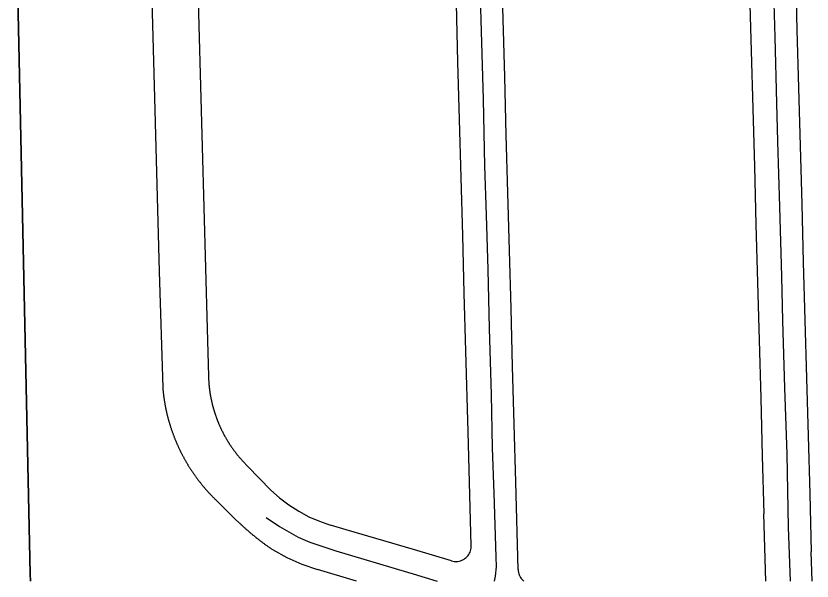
# Model space of a CAD drawing. Extents: x -2233 to 187241, y 4582 to 150524.
# Drawn here: x 88512 to 89543, y 55651 to 56383 of the extents above; entities that cross this region are included whole.
import ezdxf

# ---------------------------------------------------------------- set-up
doc = ezdxf.new("R2010")
doc.units = 0
for name, color, linetype in [('DV_X_Corp_Line', 7, 'Continuous'), ('GE_X_CL_2000', 7, 'Continuous'), ('RW_X_Fee_RW', 7, 'Continuous')]:
    doc.layers.add(name, color=color, linetype=linetype)

msp = doc.modelspace()

# ---------------------------------------------------------------- linework, layer by layer
at = {"layer": 'DV_X_Corp_Line'}
for p, q in [((88530.8, 55660), (88512.2, 56532.6)), ((88530.8, 55660), (88512.2, 56532.6)), ((88512.2, 56532.6), (88530.8, 55660)), ((88512.2, 56532.6), (88530.8, 55660)), ((88531, 55650.6), (88530.8, 55660)), ((88531, 55650.6), (88530.8, 55660)), ((88530.8, 55660), (88531, 55650.6)), ((88530.8, 55660), (88531, 55650.6))]:
    msp.add_line(p, q, dxfattribs=at)
at = {"layer": 'GE_X_CL_2000'}
for points in [[(89110.3, 56524.8), (89114.3, 56377.5), (89117.3, 56274.5), (89119.2, 56188.4), (89121.4, 56124.6), (89123.3, 56054.3), (89125, 55977.8), (89128, 55892.4), (89129.1, 55823.1), (89131.1, 55764.6), (89133.8, 55681.8), (89134.3, 55669.1), (89133.1, 55657.1), (89131.7, 55650.6)], [(89492.3, 56458.1), (89495.3, 56354.9), (89497.3, 56269.7), (89498.5, 56219.8), (89501.3, 56135.2), (89503.8, 56045.2), (89505, 55987.5), (89507.8, 55900.9), (89510.7, 55814.9), (89512.6, 55720.5), (89514.9, 55650.6)], [(88836.5, 55733), (88853.7, 55721.1), (88877.9, 55707.5), (88893.1, 55700.8), (88926.6, 55689.9), (89019.5, 55662.3), (89026.6, 55660.2), (89058, 55650.6)]]:
    msp.add_lwpolyline(points, dxfattribs=at)
at = {"layer": 'RW_X_Fee_RW'}
for p, q in [((89162.8, 55665.5), (89159.7, 55778.8)), ((89483.4, 55650.6), (89481, 55737.6)), ((89543.4, 55650.6), (89542.4, 55688.5))]:
    msp.add_line(p, q, dxfattribs=at)
for points in [[(88742.6, 56606.4), (88759.9, 55977.5), (88759.9, 55977.5), (88761.6, 55915.9), (88761.6, 55915.2), (88761.6, 55914.6), (88761.7, 55914), (88761.7, 55913.3), (88761.7, 55912.7), (88761.7, 55912), (88761.8, 55911.4), (88761.8, 55910.7), (88761.9, 55910.1), (88761.9, 55909.4), (88761.9, 55908.8), (88762, 55908.2), (88762, 55907.5), (88762.1, 55906.9), (88762.1, 55906.2), (88762.2, 55905.6), (88762.3, 55904.9), (88762.3, 55904.3), (88762.4, 55903.7), (88762.4, 55903), (88762.5, 55902.4), (88762.6, 55901.7), (88762.7, 55901.1), (88762.7, 55900.4), (88762.8, 55899.8), (88762.9, 55899.2), (88763, 55898.5), (88763.1, 55897.9), (88763.1, 55897.2), (88763.2, 55896.6), (88763.3, 55896), (88763.4, 55895.3), (88763.5, 55894.7), (88763.6, 55894), (88763.7, 55893.4), (88763.8, 55892.8), (88763.9, 55892.1), (88764, 55891.5), (88764.1, 55890.9), (88764.3, 55890.2), (88764.4, 55889.6), (88764.5, 55889), (88764.6, 55888.3), (88764.7, 55887.7), (88764.9, 55887.1), (88765, 55886.4), (88765.1, 55885.8), (88765.3, 55885.2), (88765.4, 55884.5), (88765.5, 55883.9), (88765.7, 55883.3), (88765.8, 55882.6), (88766, 55882), (88766.1, 55881.4), (88766.3, 55880.8), (88766.4, 55880.1), (88766.6, 55879.5), (88766.7, 55878.9), (88766.9, 55878.2), (88767, 55877.6), (88767.2, 55877), (88767.4, 55876.4), (88767.5, 55875.7), (88767.7, 55875.1), (88767.9, 55874.5), (88768.1, 55873.9), (88768.2, 55873.3), (88768.4, 55872.6), (88768.6, 55872), (88768.8, 55871.4), (88769, 55870.8), (88769.2, 55870.2), (88769.4, 55869.6), (88769.6, 55868.9), (88769.8, 55868.3), (88770, 55867.7), (88770.2, 55867.1), (88770.4, 55866.5), (88770.6, 55865.9), (88770.8, 55865.3), (88771, 55864.7), (88771.2, 55864), (88771.4, 55863.4), (88771.6, 55862.8), (88771.9, 55862.2), (88772.1, 55861.6), (88772.3, 55861), (88772.5, 55860.4), (88772.8, 55859.8), (88773, 55859.2), (88773.2, 55858.5), (88773.5, 55857.9), (88773.7, 55857.3), (88774, 55856.7), (88774.2, 55856.1), (88774.5, 55855.5), (88774.7, 55854.9), (88775, 55854.3), (88775.2, 55853.7), (88775.5, 55853.1), (88775.7, 55852.5), (88776, 55851.9), (88776.3, 55851.3), (88776.5, 55850.8), (88776.8, 55850.2), (88777.1, 55849.6), (88777.3, 55849), (88777.6, 55848.4), (88777.9, 55847.8), (88778.2, 55847.2), (88778.5, 55846.6), (88778.7, 55846), (88779, 55845.5), (88779.3, 55844.9), (88779.6, 55844.3), (88779.9, 55843.7), (88780.2, 55843.1), (88780.5, 55842.5), (88780.8, 55842), (88781.1, 55841.4), (88781.4, 55840.8), (88781.7, 55840.2), (88782, 55839.7), (88782.3, 55839.1), (88782.6, 55838.5), (88782.9, 55838), (88783.3, 55837.4), (88783.6, 55836.8), (88783.9, 55836.3), (88784.2, 55835.7), (88784.6, 55835.1), (88784.9, 55834.6), (88785.2, 55834), (88785.5, 55833.4), (88785.9, 55832.9), (88786.2, 55832.3), (88786.6, 55831.8), (88786.9, 55831.2), (88787.2, 55830.7), (88787.6, 55830.1), (88787.9, 55829.6), (88788.3, 55829), (88788.6, 55828.5), (88789, 55827.9), (88789.3, 55827.4), (88789.7, 55826.8), (88790.1, 55826.3), (88790.4, 55825.8), (88790.8, 55825.2), (88791.2, 55824.7), (88791.5, 55824.1), (88791.9, 55823.6), (88792.3, 55823.1), (88792.6, 55822.5), (88793, 55822), (88793.4, 55821.5), (88793.8, 55821), (88794.2, 55820.4), (88794.5, 55819.9), (88794.9, 55819.4), (88795.3, 55818.9), (88795.7, 55818.3), (88796.1, 55817.8), (88796.5, 55817.3), (88796.9, 55816.8), (88797.3, 55816.3), (88797.7, 55815.8), (88798.1, 55815.2), (88798.5, 55814.7), (88798.9, 55814.2), (88799.3, 55813.7), (88799.7, 55813.2), (88800.1, 55812.7), (88800.5, 55812.2), (88800.9, 55811.7), (88801.3, 55811.2), (88801.8, 55810.8), (88802.2, 55810.3), (88802.6, 55809.8), (88803, 55809.3), (88803.4, 55808.8), (88803.8, 55808.3), (88804.3, 55807.9), (88804.7, 55807.4), (88805.1, 55806.9), (88805.5, 55806.4), (88806, 55806), (88806.4, 55805.5), (88806.8, 55805), (88807.3, 55804.6), (88807.7, 55804.1), (88808.1, 55803.6), (88808.6, 55803.2), (88809, 55802.7), (88809.5, 55802.2), (88809.9, 55801.8), (88810.3, 55801.3), (88810.8, 55800.9), (88811.2, 55800.4), (88811.7, 55800), (88812.1, 55799.5), (88812.6, 55799.1), (88842.6, 55768.5)], [(89159.7, 55778.8), (89157.7, 55853.7), (89155.6, 55928.7), (89153.6, 56003.7), (89151.5, 56078.6), (89149.4, 56153.6), (89147.4, 56228.6), (89145.3, 56303.6), (89143.3, 56378.5), (89141.2, 56453.5), (89139.1, 56528.5), (89137.3, 56594.9)], [(89517.6, 56590.4), (89519.7, 56515.1), (89521.8, 56439.9), (89523.8, 56364.7), (89525.9, 56289.4), (89528, 56214.2), (89530, 56138.9), (89532.1, 56063.7), (89534.2, 55988.4), (89536.2, 55913.5), (89538.3, 55838.5), (89540.4, 55763.5), (89542.4, 55688.5)], [(88683.5, 56576.1), (88691.7, 56276.3), (88697.9, 56051.4), (88702.3, 55901.4), (88702.4, 55900.7), (88702.5, 55899.9), (88702.5, 55899.2), (88702.6, 55898.4), (88702.7, 55897.7), (88702.8, 55897), (88702.8, 55896.2), (88702.9, 55895.5), (88703, 55894.7), (88703.1, 55894), (88703.2, 55893.2), (88703.3, 55892.5), (88703.4, 55891.7), (88703.4, 55891), (88703.5, 55890.3), (88703.6, 55889.5), (88703.7, 55888.8), (88703.9, 55888), (88704, 55887.3), (88704.1, 55886.6), (88704.2, 55885.8), (88704.3, 55885.1), (88704.4, 55884.3), (88704.5, 55883.6), (88704.7, 55882.9), (88704.8, 55882.1), (88704.9, 55881.4), (88705, 55880.6), (88705.2, 55879.9), (88705.3, 55879.2), (88705.4, 55878.4), (88705.6, 55877.7), (88705.7, 55877), (88705.9, 55876.2), (88706, 55875.5), (88706.1, 55874.7), (88706.3, 55874), (88706.5, 55873.3), (88706.6, 55872.5), (88706.8, 55871.8), (88706.9, 55871.1), (88707.1, 55870.4), (88707.3, 55869.6), (88707.4, 55868.9), (88707.6, 55868.2), (88707.8, 55867.4), (88707.9, 55866.7), (88708.1, 55866), (88708.3, 55865.2), (88708.5, 55864.5), (88708.7, 55863.8), (88708.8, 55863.1), (88709, 55862.3), (88709.2, 55861.6), (88709.4, 55860.9), (88709.6, 55860.2), (88709.8, 55859.4), (88710, 55858.7), (88710.2, 55858), (88710.4, 55857.3), (88710.6, 55856.6), (88710.8, 55855.8), (88711, 55855.1), (88711.3, 55854.4), (88711.5, 55853.7), (88711.7, 55853), (88711.9, 55852.3), (88712.1, 55851.5), (88712.4, 55850.8), (88712.6, 55850.1), (88712.8, 55849.4), (88713.1, 55848.7), (88713.3, 55848), (88713.5, 55847.3), (88713.8, 55846.6), (88714, 55845.8), (88714.3, 55845.1), (88714.5, 55844.4), (88714.8, 55843.7), (88715, 55843), (88715.3, 55842.3), (88715.5, 55841.6), (88715.8, 55840.9), (88716, 55840.2), (88716.3, 55839.5), (88716.6, 55838.8), (88716.8, 55838.1), (88717.1, 55837.4), (88717.4, 55836.7), (88717.6, 55836), (88717.9, 55835.3), (88718.2, 55834.6), (88718.5, 55833.9), (88718.8, 55833.2), (88719.1, 55832.5), (88719.4, 55831.8), (88719.6, 55831.1), (88719.9, 55830.4), (88720.2, 55829.7), (88720.5, 55829), (88720.8, 55828.3), (88721.1, 55827.6), (88721.5, 55826.9), (88721.8, 55826.3), (88722.1, 55825.6), (88722.4, 55824.9), (88722.7, 55824.2), (88723, 55823.5), (88723.3, 55822.8), (88723.7, 55822.1), (88724, 55821.4), (88724.3, 55820.8), (88724.6, 55820.1), (88725, 55819.4), (88725.3, 55818.7), (88725.6, 55818.1), (88726, 55817.4), (88726.3, 55816.7), (88726.7, 55816), (88727, 55815.4), (88727.4, 55814.7), (88727.7, 55814), (88728.1, 55813.3), (88728.4, 55812.7), (88728.8, 55812), (88729.1, 55811.3), (88729.5, 55810.7), (88729.8, 55810), (88730.2, 55809.3), (88730.6, 55808.7), (88730.9, 55808), (88731.3, 55807.4), (88731.7, 55806.7), (88732.1, 55806.1), (88732.4, 55805.4), (88732.8, 55804.7), (88733.2, 55804.1), (88733.6, 55803.4), (88734, 55802.8), (88734.4, 55802.1), (88734.8, 55801.5), (88735.1, 55800.8), (88735.5, 55800.2), (88735.9, 55799.6), (88736.3, 55798.9), (88736.7, 55798.3), (88737.1, 55797.6), (88737.5, 55797), (88738, 55796.4), (88738.4, 55795.7), (88738.8, 55795.1), (88739.2, 55794.5), (88739.6, 55793.8), (88740, 55793.2), (88740.4, 55792.6), (88740.9, 55791.9), (88741.3, 55791.3), (88741.7, 55790.7), (88742.1, 55790.1), (88742.6, 55789.4), (88743, 55788.8), (88743.4, 55788.2), (88743.9, 55787.6), (88744.3, 55787), (88744.8, 55786.4), (88745.2, 55785.7), (88745.6, 55785.1), (88746.1, 55784.5), (88746.5, 55783.9), (88747, 55783.3), (88747.4, 55782.7), (88747.9, 55782.1), (88748.3, 55781.5), (88748.8, 55780.9), (88749.3, 55780.3), (88749.7, 55779.7), (88750.2, 55779.1), (88750.7, 55778.5), (88751.1, 55777.9), (88751.6, 55777.3), (88752.1, 55776.7), (88752.5, 55776.2), (88753, 55775.6), (88753.5, 55775), (88753.9, 55774.4), (88754.4, 55773.8), (88754.9, 55773.3), (88755.4, 55772.7), (88755.9, 55772.1), (88756.3, 55771.5), (88756.8, 55771), (88757.3, 55770.4), (88757.8, 55769.8), (88758.3, 55769.3), (88758.8, 55768.7), (88759.3, 55768.1), (88759.8, 55767.6), (88760.3, 55767), (88760.8, 55766.5), (88761.3, 55765.9), (88761.8, 55765.4), (88762.3, 55764.8), (88762.8, 55764.3), (88763.3, 55763.7), (88763.8, 55763.2), (88764.3, 55762.6), (88764.9, 55762.1), (88765.4, 55761.5), (88765.9, 55761), (88766.4, 55760.5), (88766.9, 55759.9), (88767.5, 55759.4), (88768, 55758.9), (88768.5, 55758.3), (88769, 55757.8), (88769.6, 55757.3), (88770.1, 55756.7), (88770.6, 55756.2), (88796.4, 55731), (88801.4, 55726.1), (88802.1, 55725.4), (88802.7, 55724.8), (88803.4, 55724.2), (88804, 55723.6), (88804.7, 55723), (88805.3, 55722.4), (88806, 55721.8), (88806.7, 55721.2), (88807.3, 55720.6), (88808, 55720), (88808.6, 55719.4), (88809.3, 55718.8), (88810, 55718.2), (88810.6, 55717.6), (88811.3, 55717), (88812, 55716.4), (88812.7, 55715.9), (88813.3, 55715.3), (88814, 55714.7), (88814.7, 55714.1), (88815.4, 55713.5), (88816, 55713), (88816.7, 55712.4), (88817.4, 55711.8), (88818.1, 55711.2), (88818.8, 55710.7), (88819.5, 55710.1), (88820.2, 55709.5), (88820.9, 55709), (88821.6, 55708.4), (88822.3, 55707.9), (88822.9, 55707.3), (88823.6, 55706.7), (88824.3, 55706.2), (88825, 55705.6), (88825.8, 55705.1), (88826.5, 55704.5), (88827.2, 55704), (88827.9, 55703.4), (88828.6, 55702.9), (88829.3, 55702.4), (88830, 55701.8), (88830.7, 55701.3), (88831.4, 55700.7), (88832.1, 55700.2), (88832.9, 55699.7), (88833.6, 55699.2), (88834.3, 55698.6), (88835, 55698.1), (88835.7, 55697.6), (88836.5, 55697.1), (88837.2, 55696.5), (88837.9, 55696), (88838.7, 55695.5), (88839.4, 55695), (88840.1, 55694.5), (88840.8, 55694), (88841.6, 55693.5), (88842.3, 55693), (88843.1, 55692.5), (88843.8, 55692), (88844.5, 55691.5)], [(89458.4, 56562.3), (89460.4, 56487.3), (89462.5, 56412.4), (89464.6, 56337.4), (89466.6, 56262.4), (89468.7, 56187.4), (89470.7, 56112.5), (89472.8, 56037.5), (89474.9, 55962.5), (89476.9, 55887.6), (89479, 55812.6), (89481, 55737.6)], [(89102, 55696.5), (89097.9, 55843.9), (89095.1, 55948.3), (89093, 56023.3), (89090.9, 56098.3), (89088.9, 56173.2), (89086.8, 56248.2), (89084.8, 56323.2), (89082.7, 56398.1), (89080.6, 56473.1), (89078.6, 56548.1)], [(88842.6, 55768.5), (88853.8, 55758.4), (88865.8, 55749.2), (88878.5, 55741.1), (88891.8, 55734), (88905.6, 55728), (88919.8, 55723.1)], [(89076.3, 55676.8), (89027.1, 55691.3), (88940, 55717.1), (88919.8, 55723.1)], [(89076.3, 55676.8), (89078, 55676.4), (89079.7, 55676.1), (89081.4, 55676), (89083.1, 55676), (89084.8, 55676.1), (89086.5, 55676.5), (89088.1, 55676.9), (89089.7, 55677.5), (89091.3, 55678.2), (89092.8, 55679.1), (89094.2, 55680.1), (89095.5, 55681.2), (89096.7, 55682.4), (89097.8, 55683.7), (89098.8, 55685.1), (89099.7, 55686.6), (89100.4, 55688.1), (89101, 55689.7), (89101.5, 55691.4), (89101.8, 55693.1), (89102, 55694.8), (89102, 55696.5)], [(88844.5, 55691.5), (88863.2, 55681.2), (88882.7, 55672.5), (88902.8, 55665.6)], [(88953.3, 55650.6), (88902.8, 55665.6)], [(89162.8, 55665.5), (89162.8, 55663.7), (89163.1, 55661.9), (89163.5, 55660.2), (89164.1, 55658.5), (89164.9, 55656.9), (89165.8, 55655.3), (89166.8, 55653.9), (89168, 55652.5), (89169.2, 55651.3), (89170, 55650.6)]]:
    msp.add_lwpolyline(points, dxfattribs=at)

doc.saveas('drawing.dxf')
